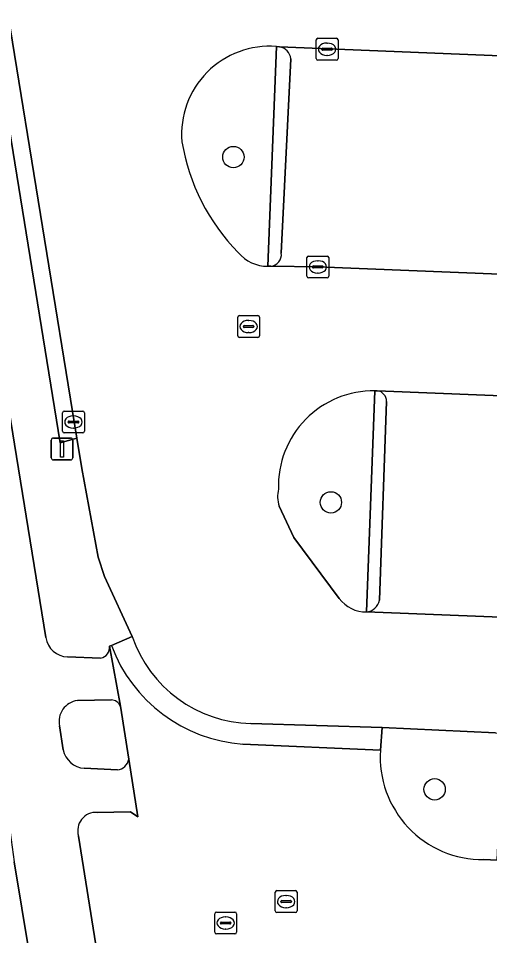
# Model space of a CAD drawing. Extents: x 160888 to 161385, y 386490 to 386908.
# Drawn here: x 160942.24 to 160963.84, y 386590.06 to 386632.07 of the extents above; entities that cross this region are included whole.
import ezdxf

# ---------------------------------------------------------------- set-up
doc = ezdxf.new("R2010")
doc.units = 0
for name, color, linetype in [('IMGEO_Boom', 7, 'Continuous'), ('IMGEO_Fietspad_gesloten', 7, 'Continuous'), ('IMGEO_Groenvoorziening', 7, 'Continuous'), ('IMGEO_Haag', 7, 'Continuous'), ('IMGEO_Kolk', 7, 'Continuous'), ('IMGEO_Lichtmast', 7, 'Continuous'), ('IMGEO_Parkeervlak_open', 7, 'Continuous'), ('IMGEO_Rijbaan_lokaal_open', 7, 'Continuous'), ('IMGEO_Rioolput', 7, 'Continuous'), ('IMGEO_Verkeerseiland_open', 7, 'Continuous'), ('IMGEO_Voetpad_open', 7, 'Continuous')]:
    doc.layers.add(name, color=color, linetype=linetype)

msp = doc.modelspace()

# ---------------------------------------------------------------- linework, layer by layer
at = {"layer": 'IMGEO_Boom'}
for centre in [(160952.098, 386625.717), (160956.565, 386609.903), (160961.322, 386596.758)]:
    msp.add_circle(centre, 0.489, dxfattribs=at)
at = {"layer": 'IMGEO_Fietspad_gesloten'}
for points in [[(160943.505, 386603.709), (160932.662, 386670.444), (160925.741, 386713.136)], [(160946.915, 386600.571), (160946.424, 386603.319)], [(160946.012, 386602.768), (160944.5, 386602.829)], [(160944.949, 386600.825), (160946.505, 386600.859)], [(160944.3, 386598.569), (160944.127, 386599.661)], [(160945.85, 386595.702), (160947.385, 386595.723), (160947.711, 386595.5), (160947.305, 386598.143)], [(160946.778, 386597.644), (160945.261, 386597.724)], [(160941.821, 386595.122), (160942.044, 386593.436), (160942.752, 386589.198), (160942.783, 386589.01), (160944.411, 386579.1), (160946.239, 386561.743), (160946.243, 386561.497), (160947.298, 386551.363), (160947.352, 386550.841), (160950.353, 386522.194), (160950.841, 386517.617), (160951.189, 386515.033), (160951.698, 386513.091), (160952.106, 386512.413), (160952.524, 386511.434), (160953.74, 386508.016), (160958.815, 386508.84)], [(160953.11, 386525.554), (160952.98, 386526.548), (160952.615, 386530.04), (160950.382, 386551.417), (160948.727, 386567.071), (160947.844, 386575.42), (160947.435, 386579.288), (160946.507, 386585.124), (160944.997, 386594.618)]]:
    msp.add_lwpolyline(points, dxfattribs=at)
for centre, radius, start, end in [((160944.516, 386603.85), 1.021, 187.9395, 269.08), ((160945.932, 386603.257), 0.495, 279.2379, 7.1889), ((160945.071, 386599.866), 0.966, 97.2682, 192.2734), ((160946.471, 386600.375), 0.485, 23.8468, 85.9818), ((160945.321, 386598.761), 1.039, 190.6667, 266.6834), ((160946.686, 386598.269), 0.632, 278.3824, 348.4911), ((160945.801, 386594.863), 0.841, 86.6855, 196.916)]:
    msp.add_arc(centre, radius, start, end, dxfattribs=at)
at = {"layer": 'IMGEO_Groenvoorziening'}
msp.add_lwpolyline([(160944.92, 386612.838), (160935.462, 386670.942), (160934.732, 386670.802), (160940.942, 386632.337), (160944.16, 386612.627)], close=True, dxfattribs=at)
for points in [[(160953.68, 386620.718), (160954.072, 386630.781)], [(160958.204, 386604.883), (160958.584, 386615.012)], [(160954.193, 386609.732), (160954.865, 386608.3), (160956.947, 386605.492)], [(160964.117, 386599.343), (160958.917, 386599.589), (160958.839, 386598.554)], [(160963.57, 386593.539), (160964.191, 386593.515), (160964.249, 386594.892), (160964.416, 386598.846)]]:
    msp.add_lwpolyline(points, dxfattribs=at)
for centre, radius, start, end in [((160953.75, 386626.766), 4.028, 85.4168, 184.86), ((160959.028, 386627.959), 9.417, 189.3758, 224.5821), ((160953.653, 386622.439), 1.721, 219.2959, 270.8921), ((160958.525, 386610.647), 4.366, 89.2312, 181.7961), ((160955.593, 386610.177), 1.469, 166.9103, 197.6533), ((160958.188, 386606.453), 1.57, 217.7329, 270.568), ((160963.529, 386598.239), 4.701, 176.1622, 270.4995)]:
    msp.add_arc(centre, radius, start, end, dxfattribs=at)
at = {"layer": 'IMGEO_Haag'}
msp.add_lwpolyline([(160944.92, 386612.838), (160935.462, 386670.942), (160934.732, 386670.802), (160940.942, 386632.337), (160944.16, 386612.627)], close=True, dxfattribs=at)
at = {"layer": 'IMGEO_Kolk'}
for p, q in [((160955.892, 386630.233), (160955.892, 386631.085)), ((160955.967, 386631.159), (160956.819, 386631.159)), ((160956.893, 386631.085), (160956.893, 386630.233)), ((160956.151, 386630.653), (160956.151, 386630.665)), ((160956.589, 386630.616), (160956.191, 386630.616)), ((160956.194, 386630.702), (160956.592, 386630.702)), ((160956.38, 386630.939), (160956.405, 386630.939)), ((160956.635, 386630.665), (160956.635, 386630.653)), ((160956.819, 386630.159), (160955.967, 386630.159)), ((160956.403, 386630.379), (160956.378, 386630.379)), ((160955.467, 386620.261), (160955.467, 386621.113)), ((160955.542, 386621.187), (160956.394, 386621.187)), ((160955.955, 386620.967), (160955.98, 386620.967)), ((160956.468, 386621.113), (160956.468, 386620.261)), ((160955.726, 386620.681), (160955.726, 386620.693)), ((160956.164, 386620.644), (160955.766, 386620.644)), ((160955.769, 386620.73), (160956.167, 386620.73)), ((160956.21, 386620.693), (160956.21, 386620.681)), ((160956.394, 386620.187), (160955.542, 386620.187)), ((160955.978, 386620.407), (160955.953, 386620.407)), ((160944.264, 386613.158), (160944.264, 386614.01)), ((160944.339, 386614.084), (160945.191, 386614.084)), ((160944.752, 386613.864), (160944.777, 386613.864)), ((160945.265, 386614.01), (160945.265, 386613.158)), ((160944.523, 386613.578), (160944.523, 386613.59)), ((160944.961, 386613.541), (160944.563, 386613.541)), ((160944.566, 386613.627), (160944.964, 386613.627)), ((160945.007, 386613.59), (160945.007, 386613.578)), ((160945.191, 386613.084), (160944.339, 386613.084)), ((160944.775, 386613.304), (160944.75, 386613.304)), ((160954.013, 386591.19), (160954.013, 386592.042)), ((160954.088, 386592.116), (160954.94, 386592.116)), ((160955.014, 386592.042), (160955.014, 386591.19)), ((160954.272, 386591.61), (160954.272, 386591.622)), ((160954.71, 386591.573), (160954.312, 386591.573)), ((160954.315, 386591.659), (160954.713, 386591.659)), ((160954.501, 386591.896), (160954.526, 386591.896)), ((160954.756, 386591.622), (160954.756, 386591.61)), ((160954.94, 386591.116), (160954.088, 386591.116)), ((160954.524, 386591.336), (160954.499, 386591.336))]:
    msp.add_line(p, q, dxfattribs=at)
for points in [[(160955.892, 386630.233), (160955.892, 386631.085)], [(160955.967, 386631.159), (160956.819, 386631.159)], [(160956.893, 386631.085), (160956.893, 386630.233)], [(160956.819, 386630.159), (160955.967, 386630.159)], [(160955.467, 386620.261), (160955.467, 386621.113)], [(160955.542, 386621.187), (160956.394, 386621.187)], [(160956.468, 386621.113), (160956.468, 386620.261)], [(160956.394, 386620.187), (160955.542, 386620.187)], [(160944.264, 386613.158), (160944.264, 386614.01)], [(160944.339, 386614.084), (160945.191, 386614.084)], [(160945.265, 386614.01), (160945.265, 386613.158)], [(160945.191, 386613.084), (160944.339, 386613.084)], [(160954.013, 386591.19), (160954.013, 386592.042)], [(160954.088, 386592.116), (160954.94, 386592.116)], [(160955.014, 386592.042), (160955.014, 386591.19)], [(160954.94, 386591.116), (160954.088, 386591.116)]]:
    msp.add_lwpolyline(points, dxfattribs=at)
for centre, radius, start, end in [((160955.969, 386631.083), 0.0765, 91.552, 178.448), ((160955.969, 386631.083), 0.0765, 91.552, 178.448), ((160956.817, 386631.083), 0.0765, 1.552, 88.448), ((160956.817, 386631.083), 0.0765, 1.552, 88.448), ((160956.191, 386630.662), 0.0403, 85.8775, 175.7526), ((160956.188, 386630.652), 0.0366, 178.938, 274.7102), ((160956.592, 386630.659), 0.043, 264.8664, 352.4533), ((160956.596, 386630.664), 0.0386, 1.7309, 96.639), ((160955.969, 386630.235), 0.0765, 181.552, 268.448), ((160955.969, 386630.235), 0.0765, 181.552, 268.448), ((160956.817, 386630.235), 0.0765, 271.552, 358.448), ((160956.817, 386630.235), 0.0765, 271.552, 358.448), ((160955.544, 386621.111), 0.0765, 91.552, 178.448), ((160955.544, 386621.111), 0.0765, 91.552, 178.448), ((160956.392, 386621.111), 0.0765, 1.552, 88.448), ((160956.392, 386621.111), 0.0765, 1.552, 88.448), ((160955.766, 386620.69), 0.0403, 85.8775, 175.7526), ((160955.763, 386620.68), 0.0366, 178.938, 274.7102), ((160956.167, 386620.687), 0.043, 264.8664, 352.4533), ((160956.171, 386620.692), 0.0386, 1.7309, 96.639), ((160955.544, 386620.263), 0.0765, 181.552, 268.448), ((160955.544, 386620.263), 0.0765, 181.552, 268.448), ((160956.392, 386620.263), 0.0765, 271.552, 358.448), ((160956.392, 386620.263), 0.0765, 271.552, 358.448), ((160944.341, 386614.008), 0.0765, 91.552, 178.448), ((160944.341, 386614.008), 0.0765, 91.552, 178.448), ((160945.189, 386614.008), 0.0765, 1.552, 88.448), ((160945.189, 386614.008), 0.0765, 1.552, 88.448), ((160944.563, 386613.587), 0.0403, 85.8775, 175.7526), ((160944.56, 386613.577), 0.0366, 178.938, 274.7102), ((160944.964, 386613.584), 0.043, 264.8664, 352.4533), ((160944.968, 386613.589), 0.0386, 1.7309, 96.639), ((160944.341, 386613.16), 0.0765, 181.552, 268.448), ((160944.341, 386613.16), 0.0765, 181.552, 268.448), ((160945.189, 386613.16), 0.0765, 271.552, 358.448), ((160945.189, 386613.16), 0.0765, 271.552, 358.448), ((160954.09, 386592.04), 0.0765, 91.552, 178.448), ((160954.09, 386592.04), 0.0765, 91.552, 178.448), ((160954.938, 386592.04), 0.0765, 1.552, 88.448), ((160954.938, 386592.04), 0.0765, 1.552, 88.448), ((160954.312, 386591.619), 0.0403, 85.8775, 175.7526), ((160954.309, 386591.609), 0.0366, 178.938, 274.7102), ((160954.713, 386591.616), 0.043, 264.8664, 352.4533), ((160954.717, 386591.621), 0.0386, 1.7309, 96.639), ((160954.09, 386591.192), 0.0765, 181.552, 268.448), ((160954.09, 386591.192), 0.0765, 181.552, 268.448), ((160954.938, 386591.192), 0.0765, 271.552, 358.448), ((160954.938, 386591.192), 0.0765, 271.552, 358.448)]:
    msp.add_arc(centre, radius, start, end, dxfattribs=at)
for centre, major_axis, ratio, start_param, end_param in [((160956.379, 386630.659), (-0.387, 0.002), 0.722429, 4.712389, 7.853982), ((160956.404, 386630.659), (-0.39, 0.002), 0.717154, 1.570796, 4.712389), ((160955.954, 386620.687), (-0.387, 0.002), 0.722429, 4.712389, 7.853982), ((160955.979, 386620.687), (-0.39, 0.002), 0.717154, 1.570796, 4.712389), ((160944.751, 386613.584), (-0.387, 0.002), 0.722429, 4.712389, 7.853982), ((160944.776, 386613.584), (-0.39, 0.002), 0.717154, 1.570796, 4.712389), ((160954.5, 386591.616), (-0.387, 0.002), 0.722429, 4.712389, 7.853982), ((160954.525, 386591.616), (-0.39, 0.002), 0.717154, 1.570796, 4.712389)]:
    msp.add_ellipse(centre, major_axis=major_axis, ratio=ratio, start_param=start_param, end_param=end_param, dxfattribs=at)
at = {"layer": 'IMGEO_Lichtmast'}
for p, q in [((160943.746, 386611.95), (160943.746, 386612.75)), ((160943.746, 386612.75), (160943.746, 386611.95)), ((160943.846, 386612.85), (160944.636, 386612.85)), ((160944.636, 386612.85), (160943.846, 386612.85)), ((160944.736, 386612.75), (160944.736, 386611.95)), ((160944.736, 386611.95), (160944.736, 386612.75)), ((160944.636, 386611.85), (160943.846, 386611.85)), ((160943.846, 386611.85), (160944.636, 386611.85))]:
    msp.add_line(p, q, dxfattribs=at)
msp.add_lwpolyline([(160944.166, 386612.725), (160944.316, 386612.725), (160944.316, 386611.975), (160944.166, 386611.975), (160944.166, 386612.725)], dxfattribs=at)
for centre, start, end in [((160943.846, 386612.75), 90, 180), ((160943.846, 386612.75), 90, 180), ((160944.636, 386612.75), 0, 90), ((160944.636, 386612.75), 360, 90), ((160943.846, 386611.95), 180, 270), ((160943.846, 386611.95), 180, 270), ((160944.636, 386611.95), 270, 0), ((160944.636, 386611.95), 270, 0)]:
    msp.add_arc(centre, 0.1, start, end, dxfattribs=at)
at = {"layer": 'IMGEO_Parkeervlak_open'}
for points in [[(161034.841, 386627.484), (160954.214, 386630.767)], [(160954.731, 386630.223), (160954.293, 386621.32)], [(160953.807, 386620.716), (160955.968, 386620.687), (161034.469, 386617.534), (161034.841, 386627.484)], [(160958.204, 386604.883), (161024.633, 386602.249), (161033.792, 386601.948), (161034.235, 386611.978), (160958.691, 386615.01)], [(160959.111, 386614.521), (160958.791, 386605.422)]]:
    msp.add_lwpolyline(points, dxfattribs=at)
for centre, radius, start, end in [((160954.109, 386630.15), 0.626, 6.7371, 80.3474), ((160953.754, 386621.256), 0.543, 275.5919, 6.7653), ((160958.646, 386614.546), 0.466, 356.91, 84.4083), ((160958.137, 386605.546), 0.666, 275.8111, 349.307)]:
    msp.add_arc(centre, radius, start, end, dxfattribs=at)
at = {"layer": 'IMGEO_Rijbaan_lokaal_open'}
for points in [[(160938.313, 386692.341), (160934.662, 386675.85), (160935.462, 386670.942), (160944.92, 386612.838), (160945.153, 386611.458), (160945.894, 386607.394), (160946.192, 386606.5), (160947.462, 386603.756)], [(160954.072, 386630.781), (160954.214, 386630.767), (161034.841, 386627.484), (161035.101, 386632.951), (160970.798, 386635.505), (160956.53, 386636.138), (160951.973, 386636.202), (160951.872, 386636.193)], [(160958.584, 386615.012), (160958.691, 386615.01), (161034.235, 386611.978), (161034.469, 386617.534), (160955.968, 386620.687), (160953.807, 386620.716), (160953.68, 386620.718)], [(160956.947, 386605.492), (160954.865, 386608.3), (160954.193, 386609.732)], [(160952.898, 386599.77), (160958.917, 386599.589), (160964.117, 386599.343), (160965.468, 386599.228), (161024.548, 386596.915), (161033.628, 386596.443), (161033.792, 386601.948), (161024.633, 386602.249), (160958.204, 386604.883)]]:
    msp.add_lwpolyline(points, dxfattribs=at)
for centre, radius, start, end in [((160953.75, 386626.766), 4.028, 85.4168, 184.86), ((160959.028, 386627.959), 9.417, 189.3758, 224.5821), ((160953.653, 386622.439), 1.721, 219.2959, 270.8921), ((160958.525, 386610.647), 4.366, 89.2312, 181.7961), ((160955.593, 386610.177), 1.469, 166.9103, 197.6533), ((160958.188, 386606.453), 1.57, 217.7329, 270.568), ((160953.046, 386605.672), 5.904, 198.9352, 268.5626)]:
    msp.add_arc(centre, radius, start, end, dxfattribs=at)
at = {"layer": 'IMGEO_Rioolput'}
for p, q in [((160952.295, 386617.53), (160952.295, 386618.382)), ((160952.37, 386618.456), (160953.222, 386618.456)), ((160953.296, 386618.382), (160953.296, 386617.53)), ((160952.554, 386617.95), (160952.554, 386617.962)), ((160952.597, 386617.999), (160952.995, 386617.999)), ((160952.783, 386618.236), (160952.808, 386618.236)), ((160953.038, 386617.962), (160953.038, 386617.95)), ((160952.992, 386617.913), (160952.594, 386617.913)), ((160952.806, 386617.676), (160952.781, 386617.676)), ((160953.222, 386617.456), (160952.37, 386617.456)), ((160951.316, 386591.136), (160952.168, 386591.136)), ((160951.241, 386590.21), (160951.241, 386591.062)), ((160951.543, 386590.679), (160951.941, 386590.679)), ((160951.729, 386590.916), (160951.754, 386590.916)), ((160952.242, 386591.062), (160952.242, 386590.21)), ((160951.5, 386590.63), (160951.5, 386590.642)), ((160951.938, 386590.593), (160951.54, 386590.593)), ((160951.752, 386590.356), (160951.727, 386590.356)), ((160951.984, 386590.642), (160951.984, 386590.63)), ((160952.168, 386590.136), (160951.316, 386590.136))]:
    msp.add_line(p, q, dxfattribs=at)
for points in [[(160952.295, 386617.53), (160952.295, 386618.382)], [(160952.37, 386618.456), (160953.222, 386618.456)], [(160953.296, 386618.382), (160953.296, 386617.53)], [(160953.222, 386617.456), (160952.37, 386617.456)], [(160951.316, 386591.136), (160952.168, 386591.136)], [(160951.241, 386590.21), (160951.241, 386591.062)], [(160952.242, 386591.062), (160952.242, 386590.21)], [(160952.168, 386590.136), (160951.316, 386590.136)]]:
    msp.add_lwpolyline(points, dxfattribs=at)
for centre, radius, start, end in [((160952.372, 386618.38), 0.0765, 91.552, 178.448), ((160952.372, 386618.38), 0.0765, 91.552, 178.448), ((160953.22, 386618.38), 0.0765, 1.552, 88.448), ((160953.22, 386618.38), 0.0765, 1.552, 88.448), ((160952.594, 386617.959), 0.0403, 85.8775, 175.7526), ((160952.999, 386617.961), 0.0386, 1.7309, 96.639), ((160952.591, 386617.949), 0.0366, 178.938, 274.7102), ((160952.995, 386617.956), 0.043, 264.8664, 352.4533), ((160952.372, 386617.532), 0.0765, 181.552, 268.448), ((160952.372, 386617.532), 0.0765, 181.552, 268.448), ((160953.22, 386617.532), 0.0765, 271.552, 358.448), ((160953.22, 386617.532), 0.0765, 271.552, 358.448), ((160951.318, 386591.06), 0.0765, 91.552, 178.448), ((160951.318, 386591.06), 0.0765, 91.552, 178.448), ((160952.166, 386591.06), 0.0765, 1.552, 88.448), ((160952.166, 386591.06), 0.0765, 1.552, 88.448), ((160951.54, 386590.639), 0.0403, 85.8775, 175.7526), ((160951.945, 386590.641), 0.0386, 1.7309, 96.639), ((160951.537, 386590.629), 0.0366, 178.938, 274.7102), ((160951.941, 386590.636), 0.043, 264.8664, 352.4533), ((160951.318, 386590.212), 0.0765, 181.552, 268.448), ((160951.318, 386590.212), 0.0765, 181.552, 268.448), ((160952.166, 386590.212), 0.0765, 271.552, 358.448), ((160952.166, 386590.212), 0.0765, 271.552, 358.448)]:
    msp.add_arc(centre, radius, start, end, dxfattribs=at)
for centre, major_axis, ratio, start_param, end_param in [((160952.782, 386617.956), (-0.387, 0.002), 0.722429, 4.712389, 7.853982), ((160952.807, 386617.956), (-0.39, 0.002), 0.717154, 1.570796, 4.712389), ((160951.728, 386590.636), (-0.387, 0.002), 0.722429, 4.712389, 7.853982), ((160951.753, 386590.636), (-0.39, 0.002), 0.717154, 1.570796, 4.712389)]:
    msp.add_ellipse(centre, major_axis=major_axis, ratio=ratio, start_param=start_param, end_param=end_param, dxfattribs=at)
at = {"layer": 'IMGEO_Verkeerseiland_open'}
for points in [[(160954.214, 386630.767), (160954.072, 386630.781), (160953.68, 386620.718)], [(160954.293, 386621.32), (160954.731, 386630.223)], [(160953.68, 386620.718), (160953.807, 386620.716)], [(160958.691, 386615.01), (160958.584, 386615.012), (160958.204, 386604.883)], [(160958.791, 386605.422), (160959.111, 386614.521)], [(160946.505, 386600.859), (160944.949, 386600.825)], [(160947.305, 386598.143), (160946.915, 386600.571)], [(160944.127, 386599.661), (160944.3, 386598.569)], [(160945.261, 386597.724), (160946.778, 386597.644)]]:
    msp.add_lwpolyline(points, dxfattribs=at)
for centre, radius, start, end in [((160954.109, 386630.15), 0.626, 6.7371, 80.3474), ((160953.754, 386621.256), 0.543, 275.5919, 6.7653), ((160958.646, 386614.546), 0.466, 356.91, 84.4083), ((160958.137, 386605.546), 0.666, 275.8111, 349.307), ((160945.071, 386599.866), 0.966, 97.2682, 192.2734), ((160946.471, 386600.375), 0.485, 23.8468, 85.9818), ((160945.321, 386598.761), 1.039, 190.6667, 266.6834), ((160946.686, 386598.269), 0.632, 278.3824, 348.4911)]:
    msp.add_arc(centre, radius, start, end, dxfattribs=at)
at = {"layer": 'IMGEO_Voetpad_open'}
for points in [[(160925.741, 386713.136), (160932.662, 386670.444), (160943.505, 386603.709)], [(160946.424, 386603.319), (160946.508, 386603.339), (160947.462, 386603.756), (160946.192, 386606.5), (160945.894, 386607.394), (160945.153, 386611.458), (160944.92, 386612.838), (160944.16, 386612.627), (160940.942, 386632.337), (160934.732, 386670.802), (160935.462, 386670.942), (160934.662, 386675.85), (160938.313, 386692.341)], [(160947.462, 386603.756), (160946.508, 386603.339)], [(160946.508, 386603.339), (160946.424, 386603.319), (160946.915, 386600.571), (160947.305, 386598.143), (160947.711, 386595.5), (160947.385, 386595.723), (160945.85, 386595.702)], [(160944.5, 386602.829), (160946.012, 386602.768)], [(160952.531, 386598.827), (160958.839, 386598.554), (160958.917, 386599.589)], [(160958.917, 386599.589), (160952.898, 386599.77)], [(160958.839, 386598.554), (160952.531, 386598.827)], [(160944.997, 386594.618), (160946.507, 386585.124), (160947.349, 386585.291), (160948.282, 386579.368), (160948.727, 386575.416), (160947.844, 386575.42), (160948.727, 386567.071), (160949.581, 386567.157), (160951.928, 386544.851), (160953.489, 386530.161), (160953.924, 386525.903), (160954.847, 386516.749)], [(160942.752, 386589.198), (160942.044, 386593.436)], [(161033.138, 386584.814), (161033.374, 386590.823), (160964.191, 386593.515), (160963.57, 386593.539)]]:
    msp.add_lwpolyline(points, dxfattribs=at)
for centre, radius, start, end in [((160944.516, 386603.85), 1.021, 187.9395, 269.08), ((160953.046, 386605.672), 5.904, 198.9352, 268.5626), ((160945.932, 386603.257), 0.495, 279.2379, 7.1889), ((160953.033, 386605.773), 6.964, 200.4557, 265.8685), ((160953.033, 386605.773), 6.964, 200.4557, 265.8685), ((160963.529, 386598.239), 4.701, 176.1622, 270.4995), ((160945.801, 386594.863), 0.841, 86.6855, 196.916)]:
    msp.add_arc(centre, radius, start, end, dxfattribs=at)

doc.saveas('drawing.dxf')
